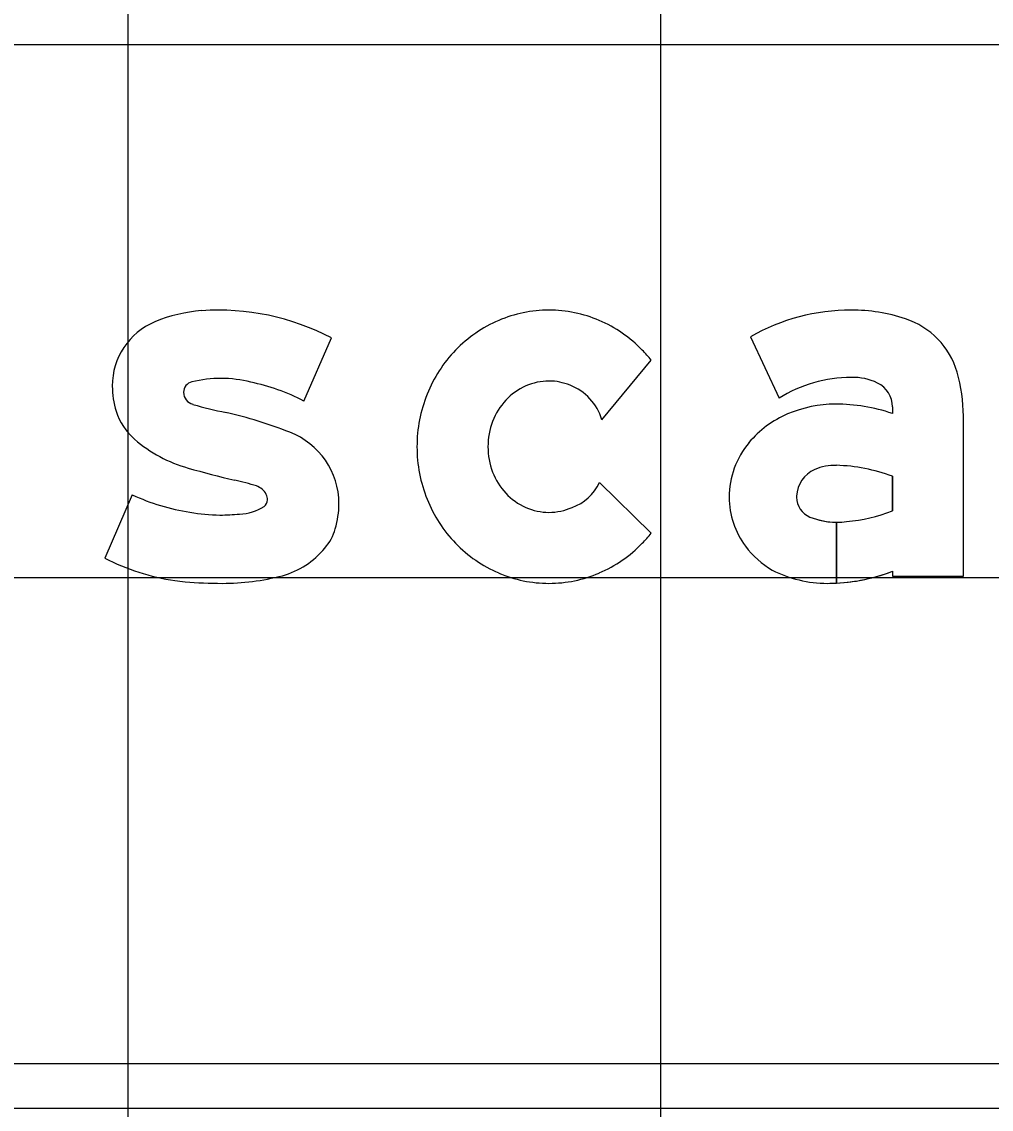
# Model space of a CAD drawing. Extents: x 1797809 to 2198143, y 249608 to 1237864.
# Drawn here: x 2195604.307 to 2195607.947, y 1237302.11 to 1237306.192 of the extents above; entities that cross this region are included whole.
import ezdxf

# ---------------------------------------------------------------- set-up
doc = ezdxf.new("R2010")
doc.units = 0
for name, color, linetype in [('GSBWFILL', 7, 'Continuous'), ('GSCOLORFILL', 7, 'Continuous'), ('GSOUTLINE', 7, 'Continuous'), ('GSSHT', 7, 'Continuous')]:
    doc.layers.add(name, color=color, linetype=linetype)

msp = doc.modelspace()

# ---------------------------------------------------------------- linework, layer by layer
at = {"layer": 'GSBWFILL'}
for p, q in [((2195605.3665, 1237304.7678), (2195605.4699, 1237305.0052)), ((2195606.4853, 1237304.6981), (2195606.6703, 1237304.9214)), ((2195606.6703, 1237304.2722), (2195606.4761, 1237304.4622)), ((2195604.7225, 1237304.4164), (2195604.619, 1237304.1789)), ((2195604.619, 1237304.1789), (2195604.619, 1237304.1789))]:
    msp.add_line(p, q, dxfattribs=at)
for points in [[(2195607.0435, 1237305.0095), (2195607.1504, 1237304.7787)], [(2195607.5761, 1237304.7462), (2195607.5761, 1237304.7217)], [(2195607.5761, 1237304.1292), (2195607.5761, 1237304.1106), (2195607.8425, 1237304.1106), (2195607.8425, 1237304.7116)], [(2195607.5761, 1237304.4859), (2195607.5761, 1237304.3565)], [(2195607.3663, 1237304.0848), (2195607.3663, 1237304.3134)], [(2195607.3664, 1237304.3134), (2195607.3664, 1237304.0848)]]:
    msp.add_lwpolyline(points, dxfattribs=at)
for centre, major_axis, ratio, start_param, end_param in [((2195605.0225, 1237304.5531), (0, 0.5558), 0.999996, 0.071378, 0.398007), ((2195605.0459, 1237304.1965), (0, 0.9131), 0.999996, 5.800291, 6.352301), ((2195606.2867, 1237304.6304), (0, 0.4791), 0.999994, 0, 0.404999), ((2195606.2867, 1237304.6304), (0, 0.4791), 0.999994, 5.878187, 6.283185), ((2195607.4214, 1237304.3461), (0, 0.7635), 0.999993, 0, 0.517719), ((2195607.4214, 1237304.4576), (0, 0.652), 0.999993, 5.96613, 6.283185), ((2195604.9083, 1237304.8247), (0, 0.2611), 0.999996, 0.398006, 1.570796), ((2195606.2937, 1237304.6141), (0, 0.4969), 0.999994, 0.404999, 0.80258), ((2195606.2797, 1237304.6141), (0, 0.4969), 0.999994, 5.480605, 5.878187), ((2195607.5312, 1237304.7923), (0, 0.2997), 0.999993, 4.997165, 5.96613), ((2195606.3046, 1237304.6036), (0, 0.5121), 0.999994, 0.80258, 1.190101), ((2195606.2688, 1237304.6036), (0, 0.5121), 0.999994, 5.381938, 5.480605), ((2195604.9552, 1237304.801), (0, 0.04), 0.999996, 0.21891, 1.570796), ((2195605.0562, 1237304.391), (0, 0.4622), 0.999996, 0, 0.239757), ((2195605.0562, 1237304.4156), (0, 0.4376), 0.999996, 6.027142, 6.283185), ((2195605.0255, 1237304.1274), (0, 0.7255), 0.999996, 5.793797, 6.086746), ((2195606.2867, 1237304.6298), (0, 0.2134), 0.999994, 0, 0.419139), ((2195606.2867, 1237304.6298), (0, 0.2134), 0.999994, 5.902947, 6.283185), ((2195607.4214, 1237304.3461), (0, 0.5104), 0.999993, 0, 0.559495), ((2195607.4309, 1237304.6549), (0, 0.2018), 0.999993, 5.822746, 6.330435), ((2195607.2555, 1237304.7116), (0, 0.587), 0.999993, 4.712389, 4.997165), ((2195604.9591, 1237304.8247), (0, 0.3118), 0.999996, 1.570796, 1.879779), ((2195604.9618, 1237304.801), (0, 0.0466), 0.999996, 1.570796, 2.88808), ((2195606.2938, 1237304.6138), (0, 0.2309), 0.999994, 0.419139, 0.821819), ((2195606.2923, 1237304.6404), (0, 0.2015), 0.999994, 5.002891, 5.909172), ((2195607.4762, 1237304.7462), (0, 0.0999), 0.999993, 4.712389, 5.822746), ((2195605.2485, 1237305.7052), (0, 0.9951), 0.999996, 2.83708, 2.965597), ((2195606.3216, 1237304.5968), (0, 0.5304), 0.999994, 1.190101, 1.570796), ((2195606.3049, 1237304.6035), (0, 0.2461), 0.999994, 0.821819, 1.20321), ((2195607.3624, 1237304.2998), (0, 0.4568), 0.999993, 0, 0.404512), ((2195607.3624, 1237304.084), (0, 0.6725), 0.999993, 5.959871, 6.283185), ((2195604.8841, 1237304.8008), (0, 0.2331), 0.999996, 1.879779, 2.42566), ((2195604.7259, 1237303.1881), (0, 1.5763), 0.999996, 5.901211, 6.060377), ((2195607.3311, 1237304.3677), (0, 0.382), 0.999993, 0.399285, 0.87593), ((2195606.3223, 1237304.5968), (0, 0.2647), 0.999994, 1.20321, 1.570796), ((2195605.2118, 1237304.3831), (0, 0.2864), 0.999996, 4.712389, 5.919951), ((2195605.0716, 1237305.0163), (0, 0.5188), 0.999996, 2.42566, 2.869403), ((2195606.3216, 1237304.5968), (0, 0.5304), 0.999994, 1.570796, 1.951491), ((2195606.3223, 1237304.5968), (0, 0.2647), 0.999994, 1.570796, 1.938383), ((2195607.2842, 1237304.4069), (0, 0.3208), 0.999993, 0.87593, 1.570796), ((2195605.8224, 1237307.5957), (0, 3.2051), 0.999996, 2.860128, 2.916667), ((2195607.3297, 1237304.4072), (0, 0.1132), 0.999993, 0.408547, 1.530785), ((2195607.3612, 1237304.3343), (0, 0.1926), 0.999993, 6.259455, 6.691732), ((2195607.3472, 1237303.8723), (0, 0.6549), 0.999993, 5.926185, 6.254823), ((2195604.774, 1237303.0718), (0, 1.4387), 0.999996, 5.990951, 6.04928), ((2195606.3049, 1237304.5901), (0, 0.2461), 0.999994, 1.938383, 2.319773), ((2195605.166, 1237304.3855), (0, 0.0678), 0.999996, 5.20773, 5.944931), ((2195606.3146, 1237304.5365), (0, 0.1778), 0.999994, 3.479501, 4.280948), ((2195605.0571, 1237305.1326), (0, 0.7906), 0.999996, 2.70455, 2.991718), ((2195605.1994, 1237304.3974), (0, 0.0308), 0.999996, 3.769232, 4.712389), ((2195605.1818, 1237304.3974), (0, 0.0483), 0.999996, 4.712389, 5.146352), ((2195606.3046, 1237304.59), (0, 0.5121), 0.999994, 1.951491, 2.339013), ((2195606.2938, 1237304.5798), (0, 0.2309), 0.999994, 2.319773, 2.722453), ((2195607.27, 1237304.4069), (0, 0.3066), 0.999993, 1.570796, 2.21394), ((2195607.337, 1237304.4069), (0, 0.1206), 0.999993, 1.530785, 1.570796), ((2195607.2963, 1237304.4069), (0, 0.0799), 0.999993, 1.570796, 2.757027), ((2195605.0515, 1237304.9463), (0, 0.6059), 0.999996, 2.95481, 3.141593), ((2195605.12, 1237304.5243), (0, 0.1804), 0.999996, 3.169414, 3.711965), ((2195605.1638, 1237304.3831), (0, 0.3343), 0.999996, 4.42655, 4.712389), ((2195606.2867, 1237304.5638), (0, 0.2134), 0.999994, 2.722453, 3.141593), ((2195606.2867, 1237304.5638), (0, 0.2134), 0.999994, 3.141593, 3.560732), ((2195607.3508, 1237304.9294), (0, 0.6157), 0.999993, 3.228562, 3.516221), ((2195605.0515, 1237305.1009), (0, 0.7605), 0.999996, 3.141593, 3.238422), ((2195607.3663, 1237304.5798), (0, 0.2664), 0.999993, 2.757027, 3.141593), ((2195607.3663, 1237304.5798), (0, 0.2664), 0.999993, 3.141843, 3.28451), ((2195605.2929, 1237304.3452), (0, 0.1998), 0.999996, 4.009587, 4.42655), ((2195606.2688, 1237304.59), (0, 0.5121), 0.999994, 3.944173, 4.04284), ((2195606.2937, 1237304.5795), (0, 0.4969), 0.999994, 2.339013, 2.736594), ((2195606.2797, 1237304.5795), (0, 0.4969), 0.999994, 3.546591, 3.944173), ((2195605.2002, 1237304.4192), (0, 0.3184), 0.999996, 3.41426, 4.020407), ((2195607.2972, 1237304.4273), (0, 0.3406), 0.999993, 2.21394, 2.611125), ((2195604.999, 1237304.9087), (0, 0.8227), 0.999996, 2.661561, 2.999689), ((2195605.06, 1237304.9895), (0, 0.9056), 0.999996, 3.141593, 3.39368), ((2195606.2867, 1237304.5631), (0, 0.4791), 0.999994, 2.736594, 3.141593), ((2195606.2867, 1237304.5631), (0, 0.4791), 0.999994, 3.141593, 3.546591), ((2195607.3321, 1237304.5423), (0, 0.4583), 0.999993, 2.672443, 3.141593), ((2195607.3321, 1237304.7639), (0, 0.6799), 0.999993, 3.192057, 3.508644), ((2195604.9768, 1237304.7535), (0, 0.666), 0.999996, 2.999689, 3.056979), ((2195605.06, 1237305.72), (0, 1.636), 0.999996, 3.056204, 3.141593), ((2195607.3321, 1237304.7639), (0, 0.6799), 0.999993, 3.141593, 3.191959)]:
    msp.add_ellipse(centre, major_axis=major_axis, ratio=ratio, start_param=start_param, end_param=end_param, dxfattribs=at)
at = {"layer": 'GSCOLORFILL'}
for p, q in [((2195605.3665, 1237304.7678), (2195605.4699, 1237305.0052)), ((2195606.4853, 1237304.6981), (2195606.6703, 1237304.9214)), ((2195606.6703, 1237304.2722), (2195606.4761, 1237304.4622)), ((2195604.7225, 1237304.4164), (2195604.619, 1237304.1789)), ((2195604.619, 1237304.1789), (2195604.619, 1237304.1789)), ((2195614.45, 1237302.2801), (2195601.4647, 1237302.2801)), ((2195601.4647, 1237302.1136), (2195614.45, 1237302.1136))]:
    msp.add_line(p, q, dxfattribs=at)
for points in [[(2195607.0435, 1237305.0095), (2195607.1504, 1237304.7787)], [(2195607.5761, 1237304.7462), (2195607.5761, 1237304.7217)], [(2195607.5761, 1237304.1292), (2195607.5761, 1237304.1106), (2195607.8425, 1237304.1106), (2195607.8425, 1237304.7116)], [(2195607.5761, 1237304.4859), (2195607.5761, 1237304.3565)], [(2195607.3663, 1237304.0848), (2195607.3663, 1237304.3134)], [(2195607.3664, 1237304.3134), (2195607.3664, 1237304.0848)]]:
    msp.add_lwpolyline(points, dxfattribs=at)
for centre, major_axis, ratio, start_param, end_param in [((2195605.0225, 1237304.5531), (0, 0.5558), 0.999996, 0.071378, 0.398007), ((2195605.0459, 1237304.1965), (0, 0.9131), 0.999996, 5.800291, 6.352301), ((2195606.2867, 1237304.6304), (0, 0.4791), 0.999994, 0, 0.404999), ((2195606.2867, 1237304.6304), (0, 0.4791), 0.999994, 5.878187, 6.283185), ((2195607.4214, 1237304.3461), (0, 0.7635), 0.999993, 0, 0.517719), ((2195607.4214, 1237304.4576), (0, 0.652), 0.999993, 5.96613, 6.283185), ((2195604.9083, 1237304.8247), (0, 0.2611), 0.999996, 0.398006, 1.570796), ((2195606.2937, 1237304.6141), (0, 0.4969), 0.999994, 0.404999, 0.80258), ((2195606.2797, 1237304.6141), (0, 0.4969), 0.999994, 5.480605, 5.878187), ((2195607.5312, 1237304.7923), (0, 0.2997), 0.999993, 4.997165, 5.96613), ((2195606.3046, 1237304.6036), (0, 0.5121), 0.999994, 0.80258, 1.190101), ((2195606.2688, 1237304.6036), (0, 0.5121), 0.999994, 5.381938, 5.480605), ((2195604.9552, 1237304.801), (0, 0.04), 0.999996, 0.21891, 1.570796), ((2195605.0562, 1237304.391), (0, 0.4622), 0.999996, 0, 0.239757), ((2195605.0562, 1237304.4156), (0, 0.4376), 0.999996, 6.027142, 6.283185), ((2195605.0255, 1237304.1274), (0, 0.7255), 0.999996, 5.793797, 6.086746), ((2195606.2867, 1237304.6298), (0, 0.2134), 0.999994, 0, 0.419139), ((2195606.2867, 1237304.6298), (0, 0.2134), 0.999994, 5.902947, 6.283185), ((2195607.4214, 1237304.3461), (0, 0.5104), 0.999993, 0, 0.559495), ((2195607.4309, 1237304.6549), (0, 0.2018), 0.999993, 5.822746, 6.330435), ((2195607.2555, 1237304.7116), (0, 0.587), 0.999993, 4.712389, 4.997165), ((2195604.9591, 1237304.8247), (0, 0.3118), 0.999996, 1.570796, 1.879779), ((2195604.9618, 1237304.801), (0, 0.0466), 0.999996, 1.570796, 2.88808), ((2195606.2938, 1237304.6138), (0, 0.2309), 0.999994, 0.419139, 0.821819), ((2195606.2923, 1237304.6404), (0, 0.2015), 0.999994, 5.002891, 5.909172), ((2195607.4762, 1237304.7462), (0, 0.0999), 0.999993, 4.712389, 5.822746), ((2195605.2485, 1237305.7052), (0, 0.9951), 0.999996, 2.83708, 2.965597), ((2195606.3216, 1237304.5968), (0, 0.5304), 0.999994, 1.190101, 1.570796), ((2195606.3049, 1237304.6035), (0, 0.2461), 0.999994, 0.821819, 1.20321), ((2195607.3624, 1237304.2998), (0, 0.4568), 0.999993, 0, 0.404512), ((2195607.3624, 1237304.084), (0, 0.6725), 0.999993, 5.959871, 6.283185), ((2195604.8841, 1237304.8008), (0, 0.2331), 0.999996, 1.879779, 2.42566), ((2195604.7259, 1237303.1881), (0, 1.5763), 0.999996, 5.901211, 6.060377), ((2195607.3311, 1237304.3677), (0, 0.382), 0.999993, 0.399285, 0.87593), ((2195606.3223, 1237304.5968), (0, 0.2647), 0.999994, 1.20321, 1.570796), ((2195605.2118, 1237304.3831), (0, 0.2864), 0.999996, 4.712389, 5.919951), ((2195605.0716, 1237305.0163), (0, 0.5188), 0.999996, 2.42566, 2.869403), ((2195606.3216, 1237304.5968), (0, 0.5304), 0.999994, 1.570796, 1.951491), ((2195606.3223, 1237304.5968), (0, 0.2647), 0.999994, 1.570796, 1.938383), ((2195607.2842, 1237304.4069), (0, 0.3208), 0.999993, 0.87593, 1.570796), ((2195605.8224, 1237307.5957), (0, 3.2051), 0.999996, 2.860128, 2.916667), ((2195607.3297, 1237304.4072), (0, 0.1132), 0.999993, 0.408547, 1.530785), ((2195607.3612, 1237304.3343), (0, 0.1926), 0.999993, 6.259455, 6.691732), ((2195607.3472, 1237303.8723), (0, 0.6549), 0.999993, 5.926185, 6.254823), ((2195604.774, 1237303.0718), (0, 1.4387), 0.999996, 5.990951, 6.04928), ((2195606.3049, 1237304.5901), (0, 0.2461), 0.999994, 1.938383, 2.319773), ((2195605.166, 1237304.3855), (0, 0.0678), 0.999996, 5.20773, 5.944931), ((2195606.3146, 1237304.5365), (0, 0.1778), 0.999994, 3.479501, 4.280948), ((2195605.0571, 1237305.1326), (0, 0.7906), 0.999996, 2.70455, 2.991718), ((2195605.1994, 1237304.3974), (0, 0.0308), 0.999996, 3.769232, 4.712389), ((2195605.1818, 1237304.3974), (0, 0.0483), 0.999996, 4.712389, 5.146352), ((2195606.3046, 1237304.59), (0, 0.5121), 0.999994, 1.951491, 2.339013), ((2195606.2938, 1237304.5798), (0, 0.2309), 0.999994, 2.319773, 2.722453), ((2195607.27, 1237304.4069), (0, 0.3066), 0.999993, 1.570796, 2.21394), ((2195607.337, 1237304.4069), (0, 0.1206), 0.999993, 1.530785, 1.570796), ((2195607.2963, 1237304.4069), (0, 0.0799), 0.999993, 1.570796, 2.757027), ((2195605.0515, 1237304.9463), (0, 0.6059), 0.999996, 2.95481, 3.141593), ((2195605.12, 1237304.5243), (0, 0.1804), 0.999996, 3.169414, 3.711965), ((2195605.1638, 1237304.3831), (0, 0.3343), 0.999996, 4.42655, 4.712389), ((2195606.2867, 1237304.5638), (0, 0.2134), 0.999994, 2.722453, 3.141593), ((2195606.2867, 1237304.5638), (0, 0.2134), 0.999994, 3.141593, 3.560732), ((2195607.3508, 1237304.9294), (0, 0.6157), 0.999993, 3.228562, 3.516221), ((2195605.0515, 1237305.1009), (0, 0.7605), 0.999996, 3.141593, 3.238422), ((2195607.3663, 1237304.5798), (0, 0.2664), 0.999993, 2.757027, 3.141593), ((2195607.3663, 1237304.5798), (0, 0.2664), 0.999993, 3.141843, 3.28451), ((2195605.2929, 1237304.3452), (0, 0.1998), 0.999996, 4.009587, 4.42655), ((2195606.2688, 1237304.59), (0, 0.5121), 0.999994, 3.944173, 4.04284), ((2195606.2937, 1237304.5795), (0, 0.4969), 0.999994, 2.339013, 2.736594), ((2195606.2797, 1237304.5795), (0, 0.4969), 0.999994, 3.546591, 3.944173), ((2195605.2002, 1237304.4192), (0, 0.3184), 0.999996, 3.41426, 4.020407), ((2195607.2972, 1237304.4273), (0, 0.3406), 0.999993, 2.21394, 2.611125), ((2195604.999, 1237304.9087), (0, 0.8227), 0.999996, 2.661561, 2.999689), ((2195605.06, 1237304.9895), (0, 0.9056), 0.999996, 3.141593, 3.39368), ((2195606.2867, 1237304.5631), (0, 0.4791), 0.999994, 2.736594, 3.141593), ((2195606.2867, 1237304.5631), (0, 0.4791), 0.999994, 3.141593, 3.546591), ((2195607.3321, 1237304.5423), (0, 0.4583), 0.999993, 2.672443, 3.141593), ((2195607.3321, 1237304.7639), (0, 0.6799), 0.999993, 3.192057, 3.508644), ((2195604.9768, 1237304.7535), (0, 0.666), 0.999996, 2.999689, 3.056979), ((2195605.06, 1237305.72), (0, 1.636), 0.999996, 3.056204, 3.141593), ((2195607.3321, 1237304.7639), (0, 0.6799), 0.999993, 3.141593, 3.191959)]:
    msp.add_ellipse(centre, major_axis=major_axis, ratio=ratio, start_param=start_param, end_param=end_param, dxfattribs=at)
at = {"layer": 'GSOUTLINE'}
for p, q in [((2195605.3665, 1237304.7678), (2195605.4699, 1237305.0052)), ((2195606.4853, 1237304.6981), (2195606.6703, 1237304.9214)), ((2195606.6703, 1237304.2722), (2195606.4761, 1237304.4622)), ((2195604.7225, 1237304.4164), (2195604.619, 1237304.1789)), ((2195604.619, 1237304.1789), (2195604.619, 1237304.1789))]:
    msp.add_line(p, q, dxfattribs=at)
for points in [[(2195607.0435, 1237305.0095), (2195607.1504, 1237304.7787)], [(2195607.5761, 1237304.7462), (2195607.5761, 1237304.7217)], [(2195607.5761, 1237304.1292), (2195607.5761, 1237304.1106), (2195607.8425, 1237304.1106), (2195607.8425, 1237304.7116)], [(2195607.5761, 1237304.3565), (2195607.5761, 1237304.4859)]]:
    msp.add_lwpolyline(points, dxfattribs=at)
for centre, major_axis, ratio, start_param, end_param in [((2195605.0225, 1237304.5531), (0, 0.5558), 0.999996, 0.071378, 0.398007), ((2195605.0459, 1237304.1965), (0, 0.9131), 0.999996, 5.800291, 6.352301), ((2195606.2867, 1237304.6304), (0, 0.4791), 0.999994, 0, 0.404999), ((2195606.2867, 1237304.6304), (0, 0.4791), 0.999994, 5.878187, 6.283185), ((2195607.4214, 1237304.3461), (0, 0.7635), 0.999993, 6.283185, 6.800904), ((2195607.4214, 1237304.4576), (0, 0.652), 0.999993, 5.96613, 6.283185), ((2195604.9083, 1237304.8247), (0, 0.2611), 0.999996, 0.398006, 1.570796), ((2195606.2937, 1237304.6141), (0, 0.4969), 0.999994, 0.404999, 0.80258), ((2195606.2797, 1237304.6141), (0, 0.4969), 0.999994, 5.480605, 5.878187), ((2195607.5312, 1237304.7923), (0, 0.2997), 0.999993, 4.997165, 5.96613), ((2195606.3046, 1237304.6036), (0, 0.5121), 0.999994, 0.80258, 1.190101), ((2195606.2688, 1237304.6036), (0, 0.5121), 0.999994, 5.381938, 5.480605), ((2195604.9552, 1237304.801), (0, 0.04), 0.999996, 0.21891, 1.570796), ((2195605.0562, 1237304.391), (0, 0.4622), 0.999996, 0, 0.239757), ((2195605.0562, 1237304.4156), (0, 0.4376), 0.999996, 6.027142, 6.283185), ((2195605.0255, 1237304.1274), (0, 0.7255), 0.999996, 5.793797, 6.086746), ((2195606.2867, 1237304.6298), (0, 0.2134), 0.999994, 0, 0.419139), ((2195606.2867, 1237304.6298), (0, 0.2134), 0.999994, 5.902947, 6.283185), ((2195607.4214, 1237304.3461), (0, 0.5104), 0.999993, 0, 0.559495), ((2195607.4309, 1237304.6549), (0, 0.2018), 0.999993, 5.822746, 6.330435), ((2195607.2555, 1237304.7116), (0, 0.587), 0.999993, 4.712389, 4.997165), ((2195604.9591, 1237304.8247), (0, 0.3118), 0.999996, 1.570796, 1.879779), ((2195604.9618, 1237304.801), (0, 0.0466), 0.999996, 1.570796, 2.88808), ((2195606.2938, 1237304.6138), (0, 0.2309), 0.999994, 0.419139, 0.821819), ((2195606.2923, 1237304.6404), (0, 0.2015), 0.999994, 5.002891, 5.909172), ((2195607.4762, 1237304.7462), (0, 0.0999), 0.999993, 4.712389, 5.822746), ((2195605.2485, 1237305.7052), (0, 0.9951), 0.999996, 2.83708, 2.965597), ((2195606.3216, 1237304.5968), (0, 0.5304), 0.999994, 1.190101, 1.570796), ((2195606.3049, 1237304.6035), (0, 0.2461), 0.999994, 0.821819, 1.20321), ((2195607.3624, 1237304.2998), (0, 0.4568), 0.999993, 0, 0.404512), ((2195607.3624, 1237304.084), (0, 0.6725), 0.999993, 5.959871, 6.283185), ((2195604.8841, 1237304.8008), (0, 0.2331), 0.999996, 1.879779, 2.42566), ((2195604.7259, 1237303.1881), (0, 1.5763), 0.999996, 5.901211, 6.060377), ((2195607.3311, 1237304.3677), (0, 0.382), 0.999993, 0.399285, 0.87593), ((2195606.3223, 1237304.5968), (0, 0.2647), 0.999994, 1.20321, 1.570796), ((2195605.2118, 1237304.3831), (0, 0.2864), 0.999996, 4.712389, 5.919951), ((2195605.0716, 1237305.0163), (0, 0.5188), 0.999996, 2.42566, 2.869403), ((2195606.3216, 1237304.5968), (0, 0.5304), 0.999994, 1.570796, 1.951491), ((2195606.3223, 1237304.5968), (0, 0.2647), 0.999994, 1.570796, 1.938383), ((2195607.2842, 1237304.4069), (0, 0.3208), 0.999993, 0.87593, 1.570796), ((2195605.8224, 1237307.5957), (0, 3.2051), 0.999996, 2.860128, 2.916667), ((2195607.3297, 1237304.4072), (0, 0.1132), 0.999993, 0.408547, 1.530785), ((2195607.3612, 1237304.3343), (0, 0.1926), 0.999993, 6.25958, 6.691732), ((2195607.3472, 1237303.8723), (0, 0.6549), 0.999993, 5.926185, 6.254787), ((2195607.3655, 1237304.5169), (0, 0.00999), 0.999993, 6.254787, 6.25958), ((2195604.774, 1237303.0718), (0, 1.4387), 0.999996, 5.990951, 6.04928), ((2195606.3049, 1237304.5901), (0, 0.2461), 0.999994, 1.938383, 2.319773), ((2195605.166, 1237304.3855), (0, 0.0678), 0.999996, 5.20773, 5.944931), ((2195606.3146, 1237304.5365), (0, 0.1778), 0.999994, 3.479501, 4.280948), ((2195605.0571, 1237305.1326), (0, 0.7906), 0.999996, 2.70455, 2.991718), ((2195605.1994, 1237304.3974), (0, 0.0308), 0.999996, 3.769232, 4.712389), ((2195605.1818, 1237304.3974), (0, 0.0483), 0.999996, 4.712389, 5.146352), ((2195606.3046, 1237304.59), (0, 0.5121), 0.999994, 1.951491, 2.339013), ((2195606.2938, 1237304.5798), (0, 0.2309), 0.999994, 2.319773, 2.722453), ((2195607.27, 1237304.4069), (0, 0.3066), 0.999993, 1.570796, 2.21394), ((2195607.337, 1237304.4069), (0, 0.1206), 0.999993, 1.530785, 1.570796), ((2195607.2963, 1237304.4069), (0, 0.0799), 0.999993, 1.570796, 2.757027), ((2195605.0515, 1237304.9463), (0, 0.6059), 0.999996, 2.95481, 3.141593), ((2195605.12, 1237304.5243), (0, 0.1804), 0.999996, 3.169414, 3.711965), ((2195605.1638, 1237304.3831), (0, 0.3343), 0.999996, 4.42655, 4.712389), ((2195606.2867, 1237304.5638), (0, 0.2134), 0.999994, 2.722453, 3.141593), ((2195606.2867, 1237304.5638), (0, 0.2134), 0.999994, 3.141593, 3.560732), ((2195607.3508, 1237304.9294), (0, 0.6157), 0.999993, 3.228562, 3.516221), ((2195605.0515, 1237305.1009), (0, 0.7605), 0.999996, 3.141593, 3.238422), ((2195607.3663, 1237304.5798), (0, 0.2664), 0.999993, 2.757027, 3.28451), ((2195605.2929, 1237304.3452), (0, 0.1998), 0.999996, 4.009587, 4.42655), ((2195606.2688, 1237304.59), (0, 0.5121), 0.999994, 3.944173, 4.04284), ((2195606.2937, 1237304.5795), (0, 0.4969), 0.999994, 2.339013, 2.736594), ((2195606.2797, 1237304.5795), (0, 0.4969), 0.999994, 3.546591, 3.944173), ((2195605.2002, 1237304.4192), (0, 0.3184), 0.999996, 3.41426, 4.020407), ((2195607.2972, 1237304.4273), (0, 0.3406), 0.999993, 2.21394, 2.611125), ((2195604.999, 1237304.9087), (0, 0.8227), 0.999996, 2.661561, 2.999689), ((2195605.06, 1237304.9895), (0, 0.9056), 0.999996, 3.141593, 3.39368), ((2195606.2867, 1237304.5631), (0, 0.4791), 0.999994, 2.736594, 3.141593), ((2195606.2867, 1237304.5631), (0, 0.4791), 0.999994, 3.141593, 3.546591), ((2195607.3321, 1237304.5423), (0, 0.4583), 0.999993, 2.672443, 3.141593), ((2195607.3321, 1237304.7639), (0, 0.6799), 0.999993, 3.141593, 3.508644), ((2195604.9768, 1237304.7535), (0, 0.666), 0.999996, 2.999689, 3.056979), ((2195605.06, 1237305.72), (0, 1.636), 0.999996, 3.056204, 3.141593)]:
    msp.add_ellipse(centre, major_axis=major_axis, ratio=ratio, start_param=start_param, end_param=end_param, dxfattribs=at)
at = {"layer": 'GSSHT'}
for p, q in [((2195604.7065, 1237258.1062), (2195604.7065, 1237318.1062)), ((2195606.7065, 1237258.1062), (2195606.7065, 1237318.1062)), ((2195584.7065, 1237306.1062), (2195714.7065, 1237306.1062)), ((2195584.7065, 1237304.1062), (2195714.7065, 1237304.1062))]:
    msp.add_line(p, q, dxfattribs=at)

doc.saveas('drawing.dxf')
